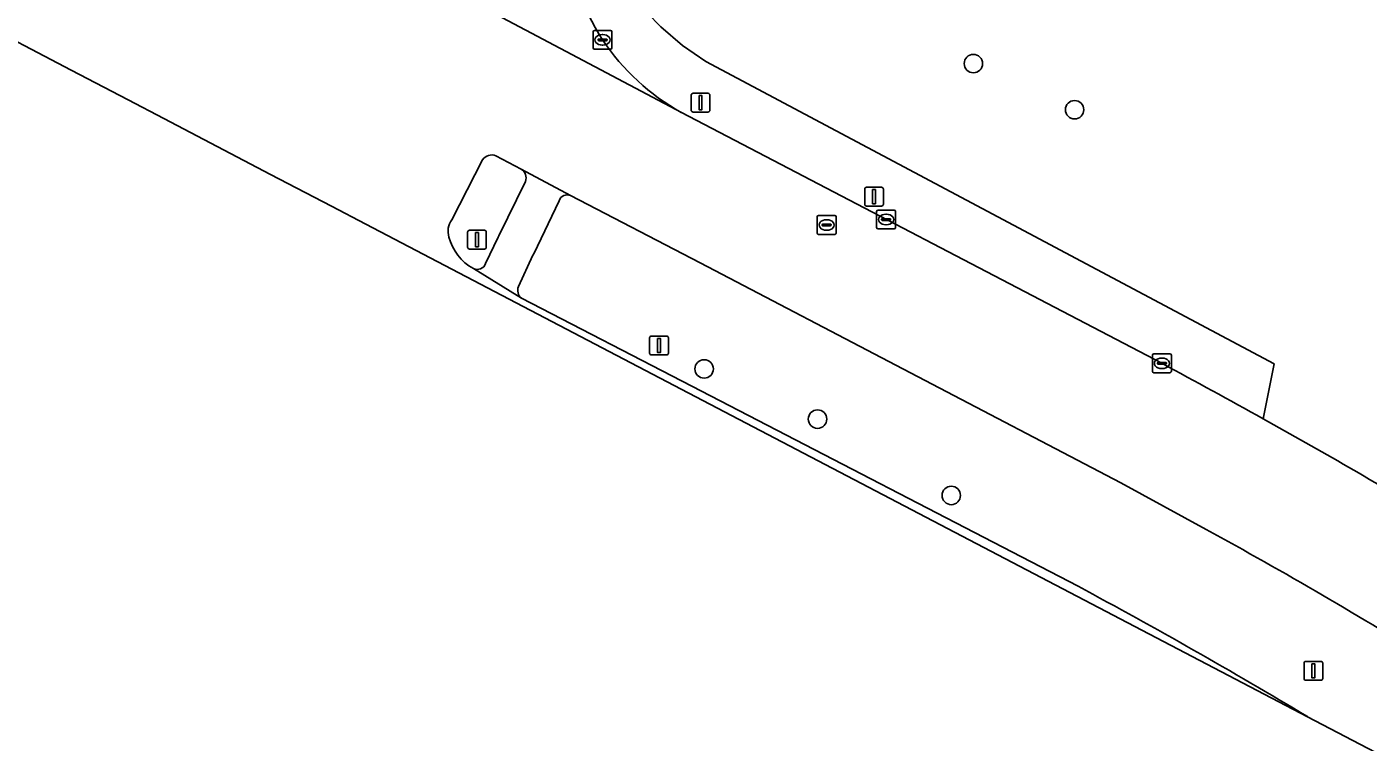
# Model space of a CAD drawing. Extents: x 156412 to 157779, y 382335 to 383768.
# Drawn here: x 157552.7 to 157623.8, y 382479.1 to 382517 of the extents above; entities that cross this region are included whole.
import ezdxf

# ---------------------------------------------------------------- set-up
doc = ezdxf.new("R2010")
doc.units = 0
for name, color, linetype in [('IMGEO_Berm_groen', 7, 'Continuous'), ('IMGEO_Boom', 7, 'Continuous'), ('IMGEO_Fietspad_gesloten', 7, 'Continuous'), ('IMGEO_Groenvoorziening', 7, 'Continuous'), ('IMGEO_Kolk', 7, 'Continuous'), ('IMGEO_Lichtmast', 7, 'Continuous'), ('IMGEO_Rijbaan_lokaal_gesloten', 7, 'Continuous'), ('IMGEO_Rijbaan_regionaal_gesloten', 7, 'Continuous'), ('IMGEO_Rioolput', 7, 'Continuous'), ('IMGEO_Verkeersbordpaal', 7, 'Continuous'), ('IMGEO_Verkeerseiland_groen', 7, 'Continuous'), ('IMGEO_Verkeersregelinstallatiepaal', 7, 'Continuous')]:
    doc.layers.add(name, color=color, linetype=linetype)

msp = doc.modelspace()

# ---------------------------------------------------------------- linework, layer by layer
at = {"layer": 'IMGEO_Berm_groen'}
for points in [[(157588.729, 382515.156), (157587.485, 382516.017), (157586.339, 382517.005), (157585.621, 382517.745), (157585.071, 382518.583), (157584.513, 382519.977), (157584.301, 382521.464), (157584.37, 382522.54), (157585.053, 382524.828), (157585.302, 382525.441), (157592.942, 382540.043)], [(157618.273, 382496.236), (157618.857, 382499.144), (157588.729, 382515.156)], [(157587.432, 382512.456), (157612.905, 382499.174)], [(157580.959, 382507.791), (157579.61, 382504.981), (157579.565, 382504.896), (157578.799, 382503.248)], [(157615.25, 382490.373), (157610.722, 382492.842), (157588.428, 382504.505), (157581.561, 382508.063)], [(157578.961, 382502.618), (157587.993, 382497.959), (157608.467, 382487.359)], [(157620.624, 382480.456), (157620.63, 382480.452), (157646.942, 382466.7), (157648.16, 382465.408)]]:
    msp.add_lwpolyline(points, dxfattribs=at)
for centre, radius, start, end in [((157593.402, 382522.867), 12.08, 155.70511, 212.86875), ((157593.456, 382523.171), 12.293, 213.92339, 240.65442), ((157581.384, 382507.652), 0.447, 66.68821, 161.94129), ((157579.305, 382503.042), 0.546, 157.85823, 230.98332), ((157422.731, 382145.336), 401.706, 60.87093, 61.74376), ((157491.898, 382264.846), 257.056, 58.16542, 61.32346), ((157470.162, 382229.63), 292.493, 59.04178, 61.78058)]:
    msp.add_arc(centre, radius, start, end, dxfattribs=at)
at = {"layer": 'IMGEO_Boom'}
for centre in [(157602.913, 382515.054), (157608.275, 382512.609), (157588.642, 382498.877), (157594.65, 382496.216), (157601.741, 382492.173)]:
    msp.add_circle(centre, 0.489, dxfattribs=at)
at = {"layer": 'IMGEO_Fietspad_gesloten'}
for points in [[(157581.561, 382508.063), (157578.942, 382509.463)], [(157579.17, 382508.807), (157577.752, 382505.926), (157577.718, 382505.855), (157577.06, 382504.461)], [(157579.565, 382504.896), (157579.61, 382504.981), (157580.959, 382507.791)], [(157578.799, 382503.248), (157579.565, 382504.896)], [(157576.408, 382504.192), (157578.961, 382502.618)]]:
    msp.add_lwpolyline(points, dxfattribs=at)
for centre, radius, start, end in [((157578.662, 382508.998), 0.543, 339.39718, 58.93373), ((157581.384, 382507.652), 0.447, 66.68821, 161.94129), ((157576.612, 382504.622), 0.476, 244.56946, 340.27035), ((157579.305, 382503.042), 0.546, 157.85823, 230.98332)]:
    msp.add_arc(centre, radius, start, end, dxfattribs=at)
at = {"layer": 'IMGEO_Groenvoorziening'}
msp.add_lwpolyline([(157620.194, 382528.426), (157620.231, 382528.576), (157612.113, 382532.126), (157593.369, 382539.913), (157592.942, 382540.043), (157585.302, 382525.441), (157585.053, 382524.828), (157584.37, 382522.54), (157584.301, 382521.464), (157584.513, 382519.977), (157585.071, 382518.583), (157585.621, 382517.745), (157586.339, 382517.005), (157587.485, 382516.017), (157588.729, 382515.156), (157618.857, 382499.144), (157618.273, 382496.236)], dxfattribs=at)
msp.add_arc((157427.782, 382154.859), 390.928, 59.31619, 60.83818, dxfattribs=at)
at = {"layer": 'IMGEO_Kolk'}
for p, q in [((157582.755, 382515.885), (157582.755, 382516.737)), ((157582.83, 382516.811), (157583.682, 382516.811)), ((157583.014, 382516.305), (157583.014, 382516.317)), ((157583.452, 382516.268), (157583.054, 382516.268)), ((157583.057, 382516.354), (157583.455, 382516.354)), ((157583.243, 382516.591), (157583.268, 382516.591)), ((157583.498, 382516.317), (157583.498, 382516.305)), ((157583.756, 382516.737), (157583.756, 382515.885)), ((157583.682, 382515.811), (157582.83, 382515.811)), ((157583.266, 382516.031), (157583.241, 382516.031)), ((157597.785, 382506.366), (157597.785, 382507.218)), ((157597.86, 382507.292), (157598.712, 382507.292)), ((157598.273, 382507.072), (157598.298, 382507.072)), ((157598.786, 382507.218), (157598.786, 382506.366)), ((157598.712, 382506.292), (157597.86, 382506.292)), ((157598.044, 382506.786), (157598.044, 382506.798)), ((157598.482, 382506.749), (157598.084, 382506.749)), ((157598.087, 382506.835), (157598.485, 382506.835)), ((157598.296, 382506.512), (157598.271, 382506.512)), ((157598.528, 382506.798), (157598.528, 382506.786)), ((157612.404, 382498.748), (157612.404, 382499.6)), ((157612.479, 382499.674), (157613.331, 382499.674)), ((157612.663, 382499.168), (157612.663, 382499.18)), ((157612.706, 382499.217), (157613.104, 382499.217)), ((157612.892, 382499.454), (157612.917, 382499.454)), ((157613.147, 382499.18), (157613.147, 382499.168)), ((157613.405, 382499.6), (157613.405, 382498.748)), ((157613.331, 382498.674), (157612.479, 382498.674)), ((157613.101, 382499.131), (157612.703, 382499.131)), ((157612.915, 382498.894), (157612.89, 382498.894))]:
    msp.add_line(p, q, dxfattribs=at)
for points in [[(157582.755, 382515.885), (157582.755, 382516.737)], [(157582.83, 382516.811), (157583.682, 382516.811)], [(157583.756, 382516.737), (157583.756, 382515.885)], [(157583.682, 382515.811), (157582.83, 382515.811)], [(157597.785, 382506.366), (157597.785, 382507.218)], [(157597.86, 382507.292), (157598.712, 382507.292)], [(157598.786, 382507.218), (157598.786, 382506.366)], [(157598.712, 382506.292), (157597.86, 382506.292)], [(157612.404, 382498.748), (157612.404, 382499.6)], [(157612.479, 382499.674), (157613.331, 382499.674)], [(157613.405, 382499.6), (157613.405, 382498.748)], [(157613.331, 382498.674), (157612.479, 382498.674)]]:
    msp.add_lwpolyline(points, dxfattribs=at)
for centre, radius, start, end in [((157582.832, 382516.735), 0.0765, 91.55205, 178.44795), ((157582.832, 382516.735), 0.0765, 91.55205, 178.44795), ((157583.054, 382516.314), 0.0403, 85.87752, 175.75265), ((157583.051, 382516.304), 0.0366, 178.93798, 274.71019), ((157583.455, 382516.311), 0.043, 264.86636, 352.45326), ((157583.459, 382516.316), 0.0386, 1.73085, 96.63898), ((157583.68, 382516.735), 0.0765, 1.55205, 88.44795), ((157583.68, 382516.735), 0.0765, 1.55205, 88.44795), ((157582.832, 382515.887), 0.0765, 181.55205, 268.44795), ((157582.832, 382515.887), 0.0765, 181.55205, 268.44795), ((157583.68, 382515.887), 0.0765, 271.55205, 358.44795), ((157583.68, 382515.887), 0.0765, 271.55205, 358.44795), ((157597.862, 382507.216), 0.0765, 91.55205, 178.44795), ((157597.862, 382507.216), 0.0765, 91.55205, 178.44795), ((157598.71, 382507.216), 0.0765, 1.55205, 88.44795), ((157598.71, 382507.216), 0.0765, 1.55205, 88.44795), ((157597.862, 382506.368), 0.0765, 181.55205, 268.44795), ((157597.862, 382506.368), 0.0765, 181.55205, 268.44795), ((157598.084, 382506.795), 0.0403, 85.87752, 175.75265), ((157598.081, 382506.785), 0.0366, 178.93798, 274.71019), ((157598.485, 382506.792), 0.043, 264.86636, 352.45326), ((157598.489, 382506.797), 0.0386, 1.73085, 96.63898), ((157598.71, 382506.368), 0.0765, 271.55205, 358.44795), ((157598.71, 382506.368), 0.0765, 271.55205, 358.44795), ((157612.481, 382499.598), 0.0765, 91.55205, 178.44795), ((157612.481, 382499.598), 0.0765, 91.55205, 178.44795), ((157612.703, 382499.177), 0.0403, 85.87752, 175.75265), ((157613.108, 382499.179), 0.0386, 1.73085, 96.63898), ((157613.329, 382499.598), 0.0765, 1.55205, 88.44795), ((157613.329, 382499.598), 0.0765, 1.55205, 88.44795), ((157612.481, 382498.75), 0.0765, 181.55205, 268.44795), ((157612.481, 382498.75), 0.0765, 181.55205, 268.44795), ((157612.7, 382499.167), 0.0366, 178.93798, 274.71019), ((157613.104, 382499.174), 0.043, 264.86636, 352.45326), ((157613.329, 382498.75), 0.0765, 271.55205, 358.44795), ((157613.329, 382498.75), 0.0765, 271.55205, 358.44795)]:
    msp.add_arc(centre, radius, start, end, dxfattribs=at)
for centre, major_axis, ratio, start_param, end_param in [((157583.242, 382516.311), (-0.387, 0.002), 0.722429, 4.712389, 7.853982), ((157583.267, 382516.311), (-0.39, 0.002), 0.717154, 1.570796, 4.712389), ((157598.272, 382506.792), (-0.387, 0.002), 0.722429, 4.712389, 7.853982), ((157598.297, 382506.792), (-0.39, 0.002), 0.717154, 1.570796, 4.712389), ((157612.891, 382499.174), (-0.387, 0.002), 0.722429, 4.712389, 7.853982), ((157612.916, 382499.174), (-0.39, 0.002), 0.717154, 1.570796, 4.712389)]:
    msp.add_ellipse(centre, major_axis=major_axis, ratio=ratio, start_param=start_param, end_param=end_param, dxfattribs=at)
at = {"layer": 'IMGEO_Lichtmast'}
for p, q in [((157597.25, 382508.502), (157598.04, 382508.502)), ((157598.04, 382508.502), (157597.25, 382508.502)), ((157597.15, 382507.602), (157597.15, 382508.402)), ((157597.15, 382508.402), (157597.15, 382507.602)), ((157598.14, 382508.402), (157598.14, 382507.602)), ((157598.14, 382507.602), (157598.14, 382508.402)), ((157598.04, 382507.502), (157597.25, 382507.502)), ((157597.25, 382507.502), (157598.04, 382507.502))]:
    msp.add_line(p, q, dxfattribs=at)
msp.add_lwpolyline([(157597.57, 382508.377), (157597.72, 382508.377), (157597.72, 382507.627), (157597.57, 382507.627), (157597.57, 382508.377)], dxfattribs=at)
for centre, start, end in [((157597.25, 382508.402), 90, 180), ((157597.25, 382508.402), 90, 180), ((157598.04, 382508.402), 0, 90), ((157598.04, 382508.402), 360, 90), ((157597.25, 382507.602), 180, 270), ((157597.25, 382507.602), 180, 270), ((157598.04, 382507.602), 270, 0), ((157598.04, 382507.602), 270, 0)]:
    msp.add_arc(centre, 0.1, start, end, dxfattribs=at)
at = {"layer": 'IMGEO_Rijbaan_lokaal_gesloten'}
msp.add_lwpolyline([(157561.419, 382526.238), (157587.432, 382512.456)], dxfattribs=at)
for centre, radius, start, end in [((157593.402, 382522.867), 12.08, 155.70511, 212.86875), ((157593.456, 382523.171), 12.293, 213.92339, 240.65442)]:
    msp.add_arc(centre, radius, start, end, dxfattribs=at)
at = {"layer": 'IMGEO_Rijbaan_regionaal_gesloten'}
for points in [[(157513.966, 382536.214), (157520.452, 382532.822), (157549.748, 382517.502), (157555.097, 382514.705), (157558.119, 382513.125), (157559.993, 382512.145), (157565.661, 382509.183), (157568.887, 382507.497), (157570.709, 382506.544), (157583.23, 382500), (157620.63, 382480.452), (157620.624, 382480.456)], [(157612.905, 382499.174), (157587.432, 382512.456), (157561.419, 382526.238)], [(157575.261, 382506.773), (157576.9, 382509.955)], [(157577.602, 382510.171), (157578.942, 382509.463), (157581.561, 382508.063), (157588.428, 382504.505), (157610.722, 382492.842), (157615.25, 382490.373)], [(157608.467, 382487.359), (157587.993, 382497.959), (157578.961, 382502.618), (157576.408, 382504.192)]]:
    msp.add_lwpolyline(points, dxfattribs=at)
for centre, radius, start, end in [((157577.38, 382509.642), 0.573, 67.25534, 146.95012), ((157576.059, 382506.179), 0.995, 143.36229, 198.34876), ((157577.735, 382506.553), 2.709, 194.69905, 240.66605), ((157422.731, 382145.336), 401.706, 60.87093, 61.74376), ((157427.782, 382154.859), 390.928, 59.31619, 60.83818), ((157491.898, 382264.846), 257.056, 58.16542, 61.32346), ((157470.162, 382229.63), 292.493, 59.04178, 61.78058)]:
    msp.add_arc(centre, radius, start, end, dxfattribs=at)
at = {"layer": 'IMGEO_Rioolput'}
for p, q in [((157594.709, 382507.004), (157595.561, 382507.004)), ((157594.634, 382506.078), (157594.634, 382506.93)), ((157594.893, 382506.498), (157594.893, 382506.51)), ((157595.331, 382506.461), (157594.933, 382506.461)), ((157594.936, 382506.547), (157595.334, 382506.547)), ((157595.122, 382506.784), (157595.147, 382506.784)), ((157595.377, 382506.51), (157595.377, 382506.498)), ((157595.635, 382506.93), (157595.635, 382506.078)), ((157595.561, 382506.004), (157594.709, 382506.004)), ((157595.145, 382506.224), (157595.12, 382506.224))]:
    msp.add_line(p, q, dxfattribs=at)
for points in [[(157594.709, 382507.004), (157595.561, 382507.004)], [(157594.634, 382506.078), (157594.634, 382506.93)], [(157595.635, 382506.93), (157595.635, 382506.078)], [(157595.561, 382506.004), (157594.709, 382506.004)]]:
    msp.add_lwpolyline(points, dxfattribs=at)
for centre, radius, start, end in [((157594.711, 382506.928), 0.0765, 91.55205, 178.44795), ((157594.711, 382506.928), 0.0765, 91.55205, 178.44795), ((157595.559, 382506.928), 0.0765, 1.55205, 88.44795), ((157595.559, 382506.928), 0.0765, 1.55205, 88.44795), ((157594.933, 382506.507), 0.0403, 85.87752, 175.75265), ((157594.93, 382506.497), 0.0366, 178.93798, 274.71019), ((157595.334, 382506.504), 0.043, 264.86636, 352.45326), ((157595.338, 382506.509), 0.0386, 1.73085, 96.63898), ((157594.711, 382506.08), 0.0765, 181.55205, 268.44795), ((157594.711, 382506.08), 0.0765, 181.55205, 268.44795), ((157595.559, 382506.08), 0.0765, 271.55205, 358.44795), ((157595.559, 382506.08), 0.0765, 271.55205, 358.44795)]:
    msp.add_arc(centre, radius, start, end, dxfattribs=at)
for centre, major_axis, ratio, start_param, end_param in [((157595.121, 382506.504), (-0.387, 0.002), 0.722429, 4.712389, 7.853982), ((157595.146, 382506.504), (-0.39, 0.002), 0.717154, 1.570796, 4.712389)]:
    msp.add_ellipse(centre, major_axis=major_axis, ratio=ratio, start_param=start_param, end_param=end_param, dxfattribs=at)
at = {"layer": 'IMGEO_Verkeersbordpaal'}
for p, q in [((157585.853, 382500.618), (157586.643, 382500.618)), ((157586.643, 382500.618), (157585.853, 382500.618)), ((157585.753, 382499.718), (157585.753, 382500.518)), ((157585.753, 382500.518), (157585.753, 382499.718)), ((157586.743, 382500.518), (157586.743, 382499.718)), ((157586.743, 382499.718), (157586.743, 382500.518)), ((157586.643, 382499.618), (157585.853, 382499.618)), ((157585.853, 382499.618), (157586.643, 382499.618)), ((157620.439, 382482.481), (157620.439, 382483.281)), ((157620.439, 382483.281), (157620.439, 382482.481)), ((157620.539, 382483.381), (157621.329, 382483.381)), ((157621.329, 382483.381), (157620.539, 382483.381)), ((157621.429, 382483.281), (157621.429, 382482.481)), ((157621.429, 382482.481), (157621.429, 382483.281)), ((157621.329, 382482.381), (157620.539, 382482.381)), ((157620.539, 382482.381), (157621.329, 382482.381))]:
    msp.add_line(p, q, dxfattribs=at)
for points in [[(157586.173, 382500.493), (157586.323, 382500.493), (157586.323, 382499.743), (157586.173, 382499.743), (157586.173, 382500.493)], [(157620.859, 382483.256), (157621.009, 382483.256), (157621.009, 382482.506), (157620.859, 382482.506), (157620.859, 382483.256)]]:
    msp.add_lwpolyline(points, dxfattribs=at)
for centre, start, end in [((157585.853, 382500.518), 90, 180), ((157585.853, 382500.518), 90, 180), ((157586.643, 382500.518), 0, 90), ((157586.643, 382500.518), 360, 90), ((157585.853, 382499.718), 180, 270), ((157585.853, 382499.718), 180, 270), ((157586.643, 382499.718), 270, 0), ((157586.643, 382499.718), 270, 0), ((157620.539, 382483.281), 90, 180), ((157620.539, 382483.281), 90, 180), ((157621.329, 382483.281), 0, 90), ((157621.329, 382483.281), 360, 90), ((157620.539, 382482.481), 180, 270), ((157620.539, 382482.481), 180, 270), ((157621.329, 382482.481), 270, 0), ((157621.329, 382482.481), 270, 0)]:
    msp.add_arc(centre, 0.1, start, end, dxfattribs=at)
at = {"layer": 'IMGEO_Verkeerseiland_groen'}
for points in [[(157576.9, 382509.955), (157575.261, 382506.773)], [(157578.942, 382509.463), (157577.602, 382510.171)], [(157577.06, 382504.461), (157577.718, 382505.855), (157577.752, 382505.926), (157579.17, 382508.807)]]:
    msp.add_lwpolyline(points, dxfattribs=at)
for centre, radius, start, end in [((157577.38, 382509.642), 0.573, 67.25534, 146.95012), ((157578.662, 382508.998), 0.543, 339.39718, 58.93373), ((157576.059, 382506.179), 0.995, 143.36229, 198.34876), ((157577.735, 382506.553), 2.709, 194.69905, 240.66605), ((157576.612, 382504.622), 0.476, 244.56946, 340.27035)]:
    msp.add_arc(centre, radius, start, end, dxfattribs=at)
at = {"layer": 'IMGEO_Verkeersregelinstallatiepaal'}
for p, q in [((157588.054, 382513.485), (157588.844, 382513.485)), ((157588.844, 382513.485), (157588.054, 382513.485)), ((157587.954, 382512.585), (157587.954, 382513.385)), ((157587.954, 382513.385), (157587.954, 382512.585)), ((157588.944, 382513.385), (157588.944, 382512.585)), ((157588.944, 382512.585), (157588.944, 382513.385)), ((157588.844, 382512.485), (157588.054, 382512.485)), ((157588.054, 382512.485), (157588.844, 382512.485)), ((157576.105, 382505.325), (157576.105, 382506.125)), ((157576.105, 382506.125), (157576.105, 382505.325)), ((157576.205, 382506.225), (157576.995, 382506.225)), ((157576.995, 382506.225), (157576.205, 382506.225)), ((157577.095, 382506.125), (157577.095, 382505.325)), ((157577.095, 382505.325), (157577.095, 382506.125)), ((157576.995, 382505.225), (157576.205, 382505.225)), ((157576.205, 382505.225), (157576.995, 382505.225))]:
    msp.add_line(p, q, dxfattribs=at)
for points in [[(157588.374, 382513.36), (157588.524, 382513.36), (157588.524, 382512.61), (157588.374, 382512.61), (157588.374, 382513.36)], [(157576.525, 382506.1), (157576.675, 382506.1), (157576.675, 382505.35), (157576.525, 382505.35), (157576.525, 382506.1)]]:
    msp.add_lwpolyline(points, dxfattribs=at)
for centre, start, end in [((157588.054, 382513.385), 90, 180), ((157588.054, 382513.385), 90, 180), ((157588.844, 382513.385), 0, 90), ((157588.844, 382513.385), 360, 90), ((157588.054, 382512.585), 180, 270), ((157588.054, 382512.585), 180, 270), ((157588.844, 382512.585), 270, 0), ((157588.844, 382512.585), 270, 0), ((157576.205, 382506.125), 90, 180), ((157576.205, 382506.125), 90, 180), ((157576.995, 382506.125), 0, 90), ((157576.995, 382506.125), 360, 90), ((157576.205, 382505.325), 180, 270), ((157576.205, 382505.325), 180, 270), ((157576.995, 382505.325), 270, 0), ((157576.995, 382505.325), 270, 0)]:
    msp.add_arc(centre, 0.1, start, end, dxfattribs=at)

doc.saveas('drawing.dxf')
